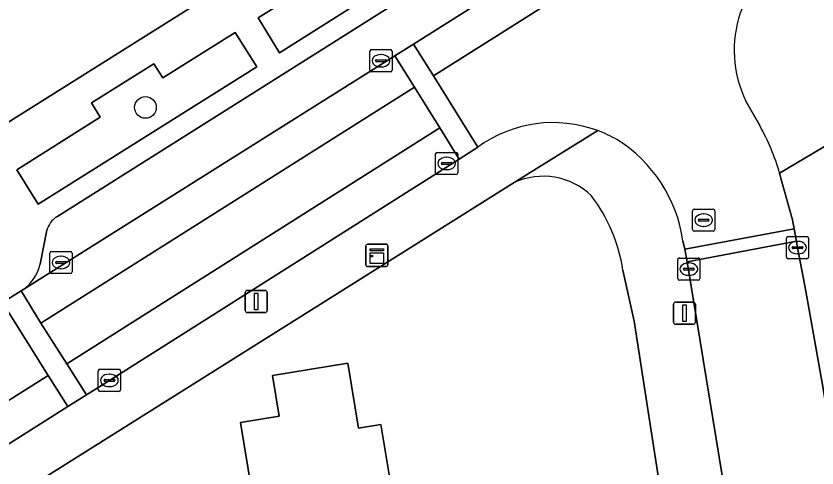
# Model space of a CAD drawing. Extents: x 160077 to 160948, y 386481 to 387498.
# Drawn here: x 160412.23 to 160448.36, y 387188.34 to 387208.7 of the extents above; entities that cross this region are included whole.
import ezdxf

# ---------------------------------------------------------------- set-up
doc = ezdxf.new("R2010")
doc.units = 0
for name, color, linetype in [('IMGEO_Boom', 7, 'Continuous'), ('IMGEO_Erf', 7, 'Continuous'), ('IMGEO_Groenvoorziening', 7, 'Continuous'), ('IMGEO_Kast', 7, 'Continuous'), ('IMGEO_Kolk', 7, 'Continuous'), ('IMGEO_Lichtmast', 7, 'Continuous'), ('IMGEO_Pand', 7, 'Continuous'), ('IMGEO_Parkeervlak_open', 7, 'Continuous'), ('IMGEO_Rijbaan_lokaal_gesloten', 7, 'Continuous'), ('IMGEO_Rijbaan_lokaal_open', 7, 'Continuous'), ('IMGEO_Rioolput', 7, 'Continuous'), ('IMGEO_Voetpad_open', 7, 'Continuous')]:
    doc.layers.add(name, color=color, linetype=linetype)

msp = doc.modelspace()

# ---------------------------------------------------------------- linework, layer by layer
at = {"layer": 'IMGEO_Boom'}
msp.add_circle((160418.068, 387204.585), 0.489, dxfattribs=at)
at = {"layer": 'IMGEO_Erf'}
for points in [[(160407.555, 387201.225), (160467.691, 387238.95)], [(160434.703, 387201.197), (160401.513, 387180.392), (160401.953, 387177.717), (160402.467, 387174.596), (160403.91, 387174.738), (160404.077, 387173.036), (160402.745, 387172.905), (160402.843, 387172.309), (160398.056, 387169.267)], [(160440.112, 387194.954), (160439.602, 387197.252)], [(160389.598, 387150.682), (160389.931, 387148.86), (160390.592, 387146.738), (160392.013, 387143.711), (160406.951, 387119.747), (160406.038, 387125.066), (160409.218, 387125.612), (160410.167, 387120.084), (160407.072, 387119.553), (160412.74, 387110.46), (160432.671, 387113.564), (160452.281, 387116.619), (160452.082, 387117.899), (160451.862, 387119.314), (160440.112, 387194.954)], [(160423.351, 387184.357), (160422.539, 387189.29), (160422.359, 387190.386), (160424.093, 387190.671), (160423.792, 387192.507), (160427.201, 387193.067), (160427.683, 387190.136), (160428.691, 387190.302), (160429.345, 387186.329)]]:
    msp.add_lwpolyline(points, dxfattribs=at)
for centre, radius, start, end in [((160436.012, 387198.356), 3.128, 45.8173, 114.7312), ((160432.362, 387196.172), 7.321, 8.4815, 37.2072)]:
    msp.add_arc(centre, radius, start, end, dxfattribs=at)
at = {"layer": 'IMGEO_Groenvoorziening'}
for points in [[(160432.35, 387212.258), (160431.443, 387213.815), (160423.147, 387208.618), (160424.113, 387207.05)], [(160423.093, 387206.413), (160422.119, 387207.959), (160418.852, 387205.915), (160418.446, 387206.543), (160415.63, 387204.798), (160416.027, 387204.139), (160412.259, 387201.77), (160413.224, 387200.221)]]:
    msp.add_lwpolyline(points, close=True, dxfattribs=at)
at = {"layer": 'IMGEO_Kast'}
for p, q in [((160428.004, 387197.496), (160428.004, 387198.337)), ((160428.004, 387198.337), (160428.004, 387197.496)), ((160428.079, 387198.421), (160428.92, 387198.421)), ((160428.92, 387198.421), (160428.079, 387198.421)), ((160429.004, 387198.346), (160429.004, 387197.505)), ((160429.004, 387197.505), (160429.004, 387198.346)), ((160428.929, 387197.421), (160428.088, 387197.421)), ((160428.088, 387197.421), (160428.929, 387197.421))]:
    msp.add_line(p, q, dxfattribs=at)
for points in [[(160428.199, 387198.211), (160428.799, 387198.211), (160428.799, 387198.126), (160428.199, 387198.126), (160428.199, 387198.211)], [(160428.199, 387198.036), (160428.799, 387198.036), (160428.799, 387197.547), (160428.199, 387197.547), (160428.199, 387198.036)]]:
    msp.add_lwpolyline(points, dxfattribs=at)
msp.add_circle((160428.283, 387197.885), 0.0377, dxfattribs=at)
for centre, start, end in [((160428.082, 387198.343), 92.4484, 184.2845), ((160428.082, 387198.343), 92.4484, 184.2845), ((160428.926, 387198.343), 2.4484, 94.2845), ((160428.926, 387198.343), 2.4484, 94.2845), ((160428.082, 387197.499), 182.4484, 274.2845), ((160428.082, 387197.499), 182.4484, 274.2845), ((160428.926, 387197.499), 272.4484, 4.2845), ((160428.926, 387197.499), 272.4484, 4.2845)]:
    msp.add_arc(centre, 0.0779, start, end, dxfattribs=at)
at = {"layer": 'IMGEO_Kolk'}
for p, q in [((160428.266, 387207.189), (160429.118, 387207.189)), ((160428.191, 387206.263), (160428.191, 387207.115)), ((160428.679, 387206.969), (160428.704, 387206.969)), ((160429.192, 387207.115), (160429.192, 387206.263)), ((160428.45, 387206.683), (160428.45, 387206.695)), ((160428.888, 387206.646), (160428.49, 387206.646)), ((160428.493, 387206.732), (160428.891, 387206.732)), ((160428.934, 387206.695), (160428.934, 387206.683)), ((160429.118, 387206.189), (160428.266, 387206.189)), ((160428.702, 387206.409), (160428.677, 387206.409)), ((160431.157, 387201.635), (160431.157, 387202.487)), ((160431.232, 387202.561), (160432.084, 387202.561)), ((160432.158, 387202.487), (160432.158, 387201.635)), ((160431.645, 387202.341), (160431.67, 387202.341)), ((160431.416, 387202.055), (160431.416, 387202.067)), ((160431.854, 387202.018), (160431.456, 387202.018)), ((160431.459, 387202.104), (160431.857, 387202.104)), ((160431.668, 387201.781), (160431.643, 387201.781)), ((160431.9, 387202.067), (160431.9, 387202.055)), ((160432.084, 387201.561), (160431.232, 387201.561)), ((160446.983, 387197.842), (160446.983, 387198.694)), ((160447.058, 387198.768), (160447.91, 387198.768)), ((160447.471, 387198.548), (160447.496, 387198.548)), ((160447.984, 387198.694), (160447.984, 387197.842)), ((160447.242, 387198.262), (160447.242, 387198.274)), ((160447.68, 387198.225), (160447.282, 387198.225)), ((160447.285, 387198.311), (160447.683, 387198.311)), ((160447.726, 387198.274), (160447.726, 387198.262)), ((160413.756, 387197.173), (160413.756, 387198.025)), ((160413.831, 387198.099), (160414.683, 387198.099)), ((160414.244, 387197.879), (160414.269, 387197.879)), ((160414.757, 387198.025), (160414.757, 387197.173)), ((160442.153, 387197.801), (160443.005, 387197.801)), ((160447.494, 387197.988), (160447.469, 387197.988)), ((160414.015, 387197.593), (160414.015, 387197.605)), ((160414.453, 387197.556), (160414.055, 387197.556)), ((160414.058, 387197.642), (160414.456, 387197.642)), ((160414.499, 387197.605), (160414.499, 387197.593)), ((160442.078, 387196.875), (160442.078, 387197.727)), ((160442.566, 387197.581), (160442.591, 387197.581)), ((160443.079, 387197.727), (160443.079, 387196.875)), ((160447.91, 387197.768), (160447.058, 387197.768)), ((160414.683, 387197.099), (160413.831, 387197.099)), ((160414.267, 387197.319), (160414.242, 387197.319)), ((160442.337, 387197.295), (160442.337, 387197.307)), ((160442.775, 387197.258), (160442.377, 387197.258)), ((160442.38, 387197.344), (160442.778, 387197.344)), ((160442.821, 387197.307), (160442.821, 387197.295)), ((160443.005, 387196.801), (160442.153, 387196.801)), ((160442.589, 387197.021), (160442.564, 387197.021)), ((160415.941, 387191.861), (160415.941, 387192.713)), ((160416.016, 387192.787), (160416.868, 387192.787)), ((160416.942, 387192.713), (160416.942, 387191.861)), ((160416.429, 387192.567), (160416.454, 387192.567)), ((160416.2, 387192.281), (160416.2, 387192.293)), ((160416.638, 387192.244), (160416.24, 387192.244)), ((160416.243, 387192.33), (160416.641, 387192.33)), ((160416.452, 387192.007), (160416.427, 387192.007)), ((160416.684, 387192.293), (160416.684, 387192.281)), ((160416.868, 387191.787), (160416.016, 387191.787))]:
    msp.add_line(p, q, dxfattribs=at)
for points in [[(160428.266, 387207.189), (160429.118, 387207.189)], [(160428.191, 387206.263), (160428.191, 387207.115)], [(160429.192, 387207.115), (160429.192, 387206.263)], [(160429.118, 387206.189), (160428.266, 387206.189)], [(160431.157, 387201.635), (160431.157, 387202.487)], [(160431.232, 387202.561), (160432.084, 387202.561)], [(160432.158, 387202.487), (160432.158, 387201.635)], [(160432.084, 387201.561), (160431.232, 387201.561)], [(160446.983, 387197.842), (160446.983, 387198.694)], [(160447.058, 387198.768), (160447.91, 387198.768)], [(160447.984, 387198.694), (160447.984, 387197.842)], [(160413.756, 387197.173), (160413.756, 387198.025)], [(160413.831, 387198.099), (160414.683, 387198.099)], [(160414.757, 387198.025), (160414.757, 387197.173)], [(160442.153, 387197.801), (160443.005, 387197.801)], [(160442.078, 387196.875), (160442.078, 387197.727)], [(160443.079, 387197.727), (160443.079, 387196.875)], [(160447.91, 387197.768), (160447.058, 387197.768)], [(160414.683, 387197.099), (160413.831, 387197.099)], [(160443.005, 387196.801), (160442.153, 387196.801)], [(160415.941, 387191.861), (160415.941, 387192.713)], [(160416.016, 387192.787), (160416.868, 387192.787)], [(160416.942, 387192.713), (160416.942, 387191.861)], [(160416.868, 387191.787), (160416.016, 387191.787)]]:
    msp.add_lwpolyline(points, dxfattribs=at)
for centre, radius, start, end in [((160428.268, 387207.113), 0.0765, 91.552, 178.448), ((160428.268, 387207.113), 0.0765, 91.552, 178.448), ((160429.116, 387207.113), 0.0765, 1.552, 88.448), ((160429.116, 387207.113), 0.0765, 1.552, 88.448), ((160428.49, 387206.692), 0.0403, 85.8775, 175.7526), ((160428.487, 387206.682), 0.0366, 178.938, 274.7102), ((160428.891, 387206.689), 0.043, 264.8664, 352.4533), ((160428.895, 387206.694), 0.0386, 1.7309, 96.639), ((160428.268, 387206.265), 0.0765, 181.552, 268.448), ((160428.268, 387206.265), 0.0765, 181.552, 268.448), ((160429.116, 387206.265), 0.0765, 271.552, 358.448), ((160429.116, 387206.265), 0.0765, 271.552, 358.448), ((160431.234, 387202.485), 0.0765, 91.552, 178.448), ((160431.234, 387202.485), 0.0765, 91.552, 178.448), ((160432.082, 387202.485), 0.0765, 1.552, 88.448), ((160432.082, 387202.485), 0.0765, 1.552, 88.448), ((160431.456, 387202.064), 0.0403, 85.8775, 175.7526), ((160431.453, 387202.054), 0.0366, 178.938, 274.7102), ((160431.857, 387202.061), 0.043, 264.8664, 352.4533), ((160431.861, 387202.066), 0.0386, 1.7309, 96.639), ((160431.234, 387201.637), 0.0765, 181.552, 268.448), ((160431.234, 387201.637), 0.0765, 181.552, 268.448), ((160432.082, 387201.637), 0.0765, 271.552, 358.448), ((160432.082, 387201.637), 0.0765, 271.552, 358.448), ((160447.06, 387198.692), 0.0765, 91.552, 178.448), ((160447.06, 387198.692), 0.0765, 91.552, 178.448), ((160447.908, 387198.692), 0.0765, 1.552, 88.448), ((160447.908, 387198.692), 0.0765, 1.552, 88.448), ((160447.282, 387198.271), 0.0403, 85.8775, 175.7526), ((160447.279, 387198.261), 0.0366, 178.938, 274.7102), ((160447.683, 387198.268), 0.043, 264.8664, 352.4533), ((160447.687, 387198.273), 0.0386, 1.7309, 96.639), ((160413.833, 387198.023), 0.0765, 91.552, 178.448), ((160413.833, 387198.023), 0.0765, 91.552, 178.448), ((160414.681, 387198.023), 0.0765, 1.552, 88.448), ((160414.681, 387198.023), 0.0765, 1.552, 88.448), ((160442.155, 387197.725), 0.0765, 91.552, 178.448), ((160442.155, 387197.725), 0.0765, 91.552, 178.448), ((160443.003, 387197.725), 0.0765, 1.552, 88.448), ((160443.003, 387197.725), 0.0765, 1.552, 88.448), ((160447.06, 387197.844), 0.0765, 181.552, 268.448), ((160447.06, 387197.844), 0.0765, 181.552, 268.448), ((160447.908, 387197.844), 0.0765, 271.552, 358.448), ((160447.908, 387197.844), 0.0765, 271.552, 358.448), ((160414.055, 387197.602), 0.0403, 85.8775, 175.7526), ((160414.052, 387197.592), 0.0366, 178.938, 274.7102), ((160414.456, 387197.599), 0.043, 264.8664, 352.4533), ((160414.46, 387197.604), 0.0386, 1.7309, 96.639), ((160413.833, 387197.175), 0.0765, 181.552, 268.448), ((160413.833, 387197.175), 0.0765, 181.552, 268.448), ((160414.681, 387197.175), 0.0765, 271.552, 358.448), ((160414.681, 387197.175), 0.0765, 271.552, 358.448), ((160442.377, 387197.304), 0.0403, 85.8775, 175.7526), ((160442.374, 387197.294), 0.0366, 178.938, 274.7102), ((160442.778, 387197.301), 0.043, 264.8664, 352.4533), ((160442.782, 387197.306), 0.0386, 1.7309, 96.639), ((160442.155, 387196.877), 0.0765, 181.552, 268.448), ((160442.155, 387196.877), 0.0765, 181.552, 268.448), ((160443.003, 387196.877), 0.0765, 271.552, 358.448), ((160443.003, 387196.877), 0.0765, 271.552, 358.448), ((160416.018, 387192.711), 0.0765, 91.552, 178.448), ((160416.018, 387192.711), 0.0765, 91.552, 178.448), ((160416.866, 387192.711), 0.0765, 1.552, 88.448), ((160416.866, 387192.711), 0.0765, 1.552, 88.448), ((160416.24, 387192.29), 0.0403, 85.8775, 175.7526), ((160416.237, 387192.28), 0.0366, 178.938, 274.7102), ((160416.641, 387192.287), 0.043, 264.8664, 352.4533), ((160416.645, 387192.292), 0.0386, 1.7309, 96.639), ((160416.018, 387191.863), 0.0765, 181.552, 268.448), ((160416.018, 387191.863), 0.0765, 181.552, 268.448), ((160416.866, 387191.863), 0.0765, 271.552, 358.448), ((160416.866, 387191.863), 0.0765, 271.552, 358.448)]:
    msp.add_arc(centre, radius, start, end, dxfattribs=at)
for centre, major_axis, ratio, start_param, end_param in [((160428.678, 387206.689), (-0.387, 0.002), 0.722429, 4.712389, 7.853982), ((160428.703, 387206.689), (-0.39, 0.002), 0.717154, 1.570796, 4.712389), ((160431.644, 387202.061), (-0.387, 0.002), 0.722429, 4.712389, 7.853982), ((160431.669, 387202.061), (-0.39, 0.002), 0.717154, 1.570796, 4.712389), ((160447.47, 387198.268), (-0.387, 0.002), 0.722429, 4.712389, 7.853982), ((160447.495, 387198.268), (-0.39, 0.002), 0.717154, 1.570796, 4.712389), ((160414.243, 387197.599), (-0.387, 0.002), 0.722429, 4.712389, 7.853982), ((160414.268, 387197.599), (-0.39, 0.002), 0.717154, 1.570796, 4.712389), ((160442.565, 387197.301), (-0.387, 0.002), 0.722429, 4.712389, 7.853982), ((160442.59, 387197.301), (-0.39, 0.002), 0.717154, 1.570796, 4.712389), ((160416.428, 387192.287), (-0.387, 0.002), 0.722429, 4.712389, 7.853982), ((160416.453, 387192.287), (-0.39, 0.002), 0.717154, 1.570796, 4.712389)]:
    msp.add_ellipse(centre, major_axis=major_axis, ratio=ratio, start_param=start_param, end_param=end_param, dxfattribs=at)
at = {"layer": 'IMGEO_Lichtmast'}
for p, q in [((160422.671, 387196.343), (160423.461, 387196.343)), ((160423.461, 387196.343), (160422.671, 387196.343)), ((160422.571, 387195.443), (160422.571, 387196.243)), ((160422.571, 387196.243), (160422.571, 387195.443)), ((160423.561, 387196.243), (160423.561, 387195.443)), ((160423.561, 387195.443), (160423.561, 387196.243)), ((160441.888, 387194.917), (160441.888, 387195.717)), ((160441.888, 387195.717), (160441.888, 387194.917)), ((160441.988, 387195.817), (160442.778, 387195.817)), ((160442.778, 387195.817), (160441.988, 387195.817)), ((160442.878, 387195.717), (160442.878, 387194.917)), ((160442.878, 387194.917), (160442.878, 387195.717)), ((160423.461, 387195.343), (160422.671, 387195.343)), ((160422.671, 387195.343), (160423.461, 387195.343)), ((160442.778, 387194.817), (160441.988, 387194.817)), ((160441.988, 387194.817), (160442.778, 387194.817))]:
    msp.add_line(p, q, dxfattribs=at)
for points in [[(160422.991, 387196.218), (160423.141, 387196.218), (160423.141, 387195.468), (160422.991, 387195.468), (160422.991, 387196.218)], [(160442.308, 387195.692), (160442.458, 387195.692), (160442.458, 387194.942), (160442.308, 387194.942), (160442.308, 387195.692)]]:
    msp.add_lwpolyline(points, dxfattribs=at)
for centre, start, end in [((160422.671, 387196.243), 90, 180), ((160422.671, 387196.243), 90, 180), ((160423.461, 387196.243), 0, 90), ((160423.461, 387196.243), 360, 90), ((160441.988, 387195.717), 90, 180), ((160441.988, 387195.717), 90, 180), ((160442.778, 387195.717), 0, 90), ((160442.778, 387195.717), 360, 90), ((160422.671, 387195.443), 180, 270), ((160422.671, 387195.443), 180, 270), ((160423.461, 387195.443), 270, 0), ((160423.461, 387195.443), 270, 0), ((160441.988, 387194.917), 180, 270), ((160441.988, 387194.917), 180, 270), ((160442.778, 387194.917), 270, 0), ((160442.778, 387194.917), 270, 0)]:
    msp.add_arc(centre, 0.1, start, end, dxfattribs=at)
at = {"layer": 'IMGEO_Pand'}
msp.add_lwpolyline([(160436.45, 387185.54), (160428.697, 387184.265), (160428.384, 387186.171), (160429.345, 387186.329), (160428.691, 387190.302), (160427.683, 387190.136), (160427.201, 387193.067), (160423.792, 387192.507), (160424.093, 387190.671), (160422.359, 387190.386), (160422.539, 387189.29), (160423.351, 387184.357), (160424.111, 387179.734), (160427.926, 387180.361), (160428.514, 387176.563), (160439.96, 387178.352), (160439.323, 387182.227), (160436.95, 387182.499)], close=True, dxfattribs=at)
at = {"layer": 'IMGEO_Parkeervlak_open'}
for points in [[(160412.46, 387196.315), (160429.318, 387206.91), (160430.163, 387207.438), (160444.485, 387216.473), (160445.343, 387217), (160462.516, 387227.814), (160473.384, 387234.655)], [(160469.706, 387234.709), (160461.605, 387229.597), (160414.069, 387199.66)], [(160413.626, 387199.048), (160413.313, 387197.517)]]:
    msp.add_lwpolyline(points, dxfattribs=at)
for centre, radius, start, end in [((160414.635, 387198.784), 1.043, 122.8577, 165.3441), ((160411.412, 387197.962), 1.952, 302.4607, 346.8164)]:
    msp.add_arc(centre, radius, start, end, dxfattribs=at)
at = {"layer": 'IMGEO_Rijbaan_lokaal_gesloten'}
for points in [[(160445.399, 387215.056), (160444.485, 387216.473), (160430.163, 387207.438), (160431.059, 387206.014)], [(160430.2, 387205.492), (160429.318, 387206.91), (160412.46, 387196.315), (160413.35, 387194.87)], [(160432.227, 387202.261), (160431.345, 387203.668), (160414.527, 387193.04), (160415.41, 387191.638), (160416.442, 387192.287)], [(160447.437, 387198.56), (160447.334, 387199.112), (160442.393, 387198.195), (160442.512, 387197.622)], [(160414.567, 387191.111), (160413.673, 387192.507), (160397.575, 387182.352), (160398.439, 387180.919)]]:
    msp.add_lwpolyline(points, close=True, dxfattribs=at)
at = {"layer": 'IMGEO_Rijbaan_lokaal_open'}
for points in [[(160447.472, 387211.842), (160445.399, 387215.056), (160431.059, 387206.014), (160433.068, 387202.801)], [(160445.777, 387203.768), (160445.159, 387204.866)], [(160442.315, 387198.57), (160442.393, 387198.195), (160447.334, 387199.112), (160447.259, 387199.514), (160446.779, 387201.233), (160446.676, 387201.618)], [(160456.269, 387142.466), (160452.642, 387166.52), (160451.698, 387172.524), (160451.124, 387176.171), (160448.647, 387191.915), (160447.856, 387196.313), (160447.484, 387198.268), (160447.442, 387198.531), (160447.437, 387198.56), (160442.512, 387197.622), (160444.978, 387182.595), (160446.013, 387176.282), (160447.401, 387167.413), (160448.319, 387161.471), (160449.654, 387152.837), (160450.551, 387147.034), (160451.402, 387141.525)], [(160395.505, 387185.588), (160397.575, 387182.352), (160413.673, 387192.507), (160411.623, 387195.791)]]:
    msp.add_lwpolyline(points, dxfattribs=at)
for points in [[(160431.059, 387206.014), (160430.163, 387207.438), (160429.318, 387206.91), (160430.2, 387205.492), (160431.345, 387203.668), (160432.227, 387202.261), (160433.068, 387202.801)], [(160431.345, 387203.668), (160430.2, 387205.492), (160413.35, 387194.87), (160414.527, 387193.04)], [(160413.35, 387194.87), (160412.46, 387196.315), (160411.623, 387195.791), (160413.673, 387192.507), (160414.567, 387191.111), (160415.41, 387191.638), (160414.527, 387193.04)]]:
    msp.add_lwpolyline(points, close=True, dxfattribs=at)
for centre, radius, start, end in [((160449.893, 387207.168), 5.264, 117.3854, 205.9271), ((160436.462, 387198.117), 5.784, 69.6649, 125.9297), ((160437.082, 387198.869), 9.98, 15.9867, 29.3967), ((160436.441, 387198.066), 5.839, 60.2904, 69.6468), ((160435.883, 387197.63), 6.501, 8.3159, 57.9221)]:
    msp.add_arc(centre, radius, start, end, dxfattribs=at)
at = {"layer": 'IMGEO_Rioolput'}
for p, q in [((160442.825, 387200.007), (160443.677, 387200.007)), ((160442.75, 387199.081), (160442.75, 387199.933)), ((160443.238, 387199.787), (160443.263, 387199.787)), ((160443.751, 387199.933), (160443.751, 387199.081)), ((160443.009, 387199.501), (160443.009, 387199.513)), ((160443.447, 387199.464), (160443.049, 387199.464)), ((160443.052, 387199.55), (160443.45, 387199.55)), ((160443.261, 387199.227), (160443.236, 387199.227)), ((160443.493, 387199.513), (160443.493, 387199.501)), ((160443.677, 387199.007), (160442.825, 387199.007))]:
    msp.add_line(p, q, dxfattribs=at)
for points in [[(160442.825, 387200.007), (160443.677, 387200.007)], [(160442.75, 387199.081), (160442.75, 387199.933)], [(160443.751, 387199.933), (160443.751, 387199.081)], [(160443.677, 387199.007), (160442.825, 387199.007)]]:
    msp.add_lwpolyline(points, dxfattribs=at)
for centre, radius, start, end in [((160442.827, 387199.931), 0.0765, 91.552, 178.448), ((160442.827, 387199.931), 0.0765, 91.552, 178.448), ((160443.675, 387199.931), 0.0765, 1.552, 88.448), ((160443.675, 387199.931), 0.0765, 1.552, 88.448), ((160443.049, 387199.51), 0.0403, 85.8775, 175.7526), ((160443.046, 387199.5), 0.0366, 178.938, 274.7102), ((160443.45, 387199.507), 0.043, 264.8664, 352.4533), ((160443.454, 387199.512), 0.0386, 1.7309, 96.639), ((160442.827, 387199.083), 0.0765, 181.552, 268.448), ((160442.827, 387199.083), 0.0765, 181.552, 268.448), ((160443.675, 387199.083), 0.0765, 271.552, 358.448), ((160443.675, 387199.083), 0.0765, 271.552, 358.448)]:
    msp.add_arc(centre, radius, start, end, dxfattribs=at)
for centre, major_axis, ratio, start_param, end_param in [((160443.237, 387199.507), (-0.387, 0.002), 0.722429, 4.712389, 7.853982), ((160443.262, 387199.507), (-0.39, 0.002), 0.717154, 1.570796, 4.712389)]:
    msp.add_ellipse(centre, major_axis=major_axis, ratio=ratio, start_param=start_param, end_param=end_param, dxfattribs=at)
at = {"layer": 'IMGEO_Voetpad_open'}
for points in [[(160472.236, 387241.799), (160468.731, 387239.603), (160467.691, 387238.95), (160407.555, 387201.225), (160403.123, 387197.94), (160403.384, 387197.523)], [(160414.069, 387199.66), (160461.605, 387229.597), (160469.706, 387234.709)], [(160446.676, 387201.618), (160449.437, 387203.261), (160465.938, 387213.851)], [(160445.159, 387204.866), (160445.777, 387203.768)], [(160434.703, 387201.197), (160438.472, 387203.541)], [(160438.472, 387203.541), (160434.703, 387201.197)], [(160449.437, 387203.261), (160446.676, 387201.618), (160446.779, 387201.233), (160447.259, 387199.514), (160447.334, 387199.112), (160447.437, 387198.56), (160447.442, 387198.531), (160447.484, 387198.268), (160447.856, 387196.313), (160448.647, 387191.915), (160451.124, 387176.171), (160451.618, 387176.247), (160452.192, 387172.6), (160451.698, 387172.524), (160452.642, 387166.52), (160456.269, 387142.466)], [(160433.068, 387202.801), (160432.227, 387202.261), (160416.442, 387192.287), (160415.41, 387191.638), (160414.567, 387191.111), (160398.439, 387180.919), (160397.605, 387180.392), (160394.667, 387178.521), (160392.212, 387176.868)], [(160393.871, 387175.601), (160401.513, 387180.392), (160434.703, 387201.197)], [(160413.313, 387197.517), (160413.626, 387199.048)], [(160442.512, 387197.622), (160442.393, 387198.195), (160442.315, 387198.57)], [(160451.402, 387141.525), (160450.551, 387147.034), (160450.057, 387146.957), (160449.16, 387152.761), (160449.654, 387152.837), (160448.319, 387161.471), (160447.825, 387161.394), (160446.907, 387167.336), (160447.401, 387167.413), (160446.013, 387176.282), (160445.519, 387176.206), (160444.484, 387182.514), (160444.978, 387182.595), (160442.512, 387197.622)], [(160439.602, 387197.252), (160440.112, 387194.954), (160451.862, 387119.314), (160453.744, 387119.63), (160453.264, 387123.077), (160454.373, 387123.247), (160453.032, 387132.259), (160451.773, 387132.109), (160450.991, 387137.444), (160452.121, 387137.644), (160451.783, 387139.996)], [(160411.166, 387195.541), (160411.623, 387195.791), (160412.46, 387196.315)]]:
    msp.add_lwpolyline(points, dxfattribs=at)
for points in [[(160432.35, 387212.258), (160424.113, 387207.05), (160423.147, 387208.618), (160431.443, 387213.815)], [(160423.093, 387206.413), (160413.224, 387200.221), (160412.259, 387201.77), (160416.027, 387204.139), (160415.63, 387204.798), (160418.446, 387206.543), (160418.852, 387205.915), (160422.119, 387207.959)]]:
    msp.add_lwpolyline(points, close=True, dxfattribs=at)
for centre, radius, start, end in [((160449.893, 387207.168), 5.264, 117.3854, 205.9271), ((160436.462, 387198.117), 5.784, 69.6649, 125.9297), ((160437.082, 387198.869), 9.98, 15.9867, 29.3967), ((160436.441, 387198.066), 5.839, 60.2904, 69.6468), ((160435.883, 387197.63), 6.501, 8.3159, 57.9221), ((160436.012, 387198.356), 3.128, 45.8173, 114.7312), ((160432.362, 387196.172), 7.321, 8.4815, 37.2072), ((160414.635, 387198.784), 1.043, 122.8577, 165.3441), ((160411.412, 387197.962), 1.952, 302.4607, 346.8164)]:
    msp.add_arc(centre, radius, start, end, dxfattribs=at)

doc.saveas('drawing.dxf')
